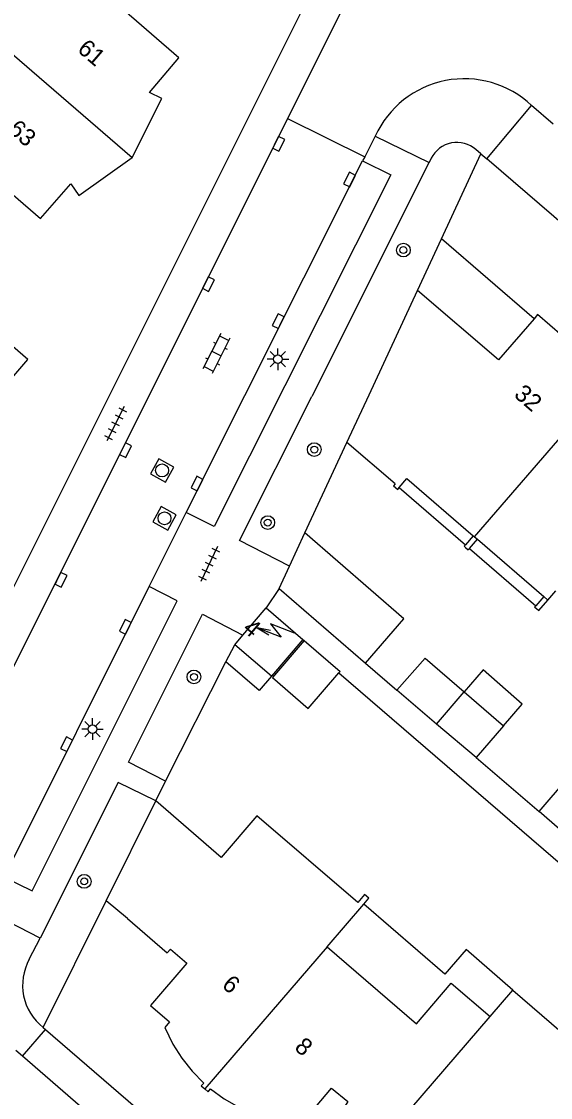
# Model space of a CAD drawing. Extents: x 124000 to 128010, y 398999 to 403000.
# Drawn here: x 127184.6 to 127215.4, y 400190.9 to 400253.3 of the extents above; entities that cross this region are included whole.
import ezdxf

# ---------------------------------------------------------------- set-up
doc = ezdxf.new("R2010")
doc.units = 0
for name, color, linetype in [('gg-afsc-erfafscheiding', 7, 'Continuous'), ('gg-afsc-muur', 7, 'Continuous'), ('gg-anno-huisnummerreeks BGT', 7, 'Continuous'), ('gg-bbg-bijgebouw', 7, 'Continuous'), ('gg-bbg-gedigitaliseerde bebouwing', 7, 'Continuous'), ('gg-bbg-gedigitaliseerde bijgebouw', 7, 'Continuous'), ('gg-bbg-hoofdgebouw', 7, 'Continuous'), ('gg-bbg-luifel en loopbrug', 7, 'Continuous'), ('gg-bbg-tussenscheiding', 7, 'Continuous'), ('gg-knt-verharding', 7, 'Continuous'), ('gg-knt-verharding nz', 7, 'Continuous'), ('gt-grn-weggrens', 7, 'Continuous'), ('gt-symb-boom', 7, 'Continuous'), ('gt-symb-klinker verharding', 7, 'Continuous'), ('gt-symb-kolk', 7, 'Continuous'), ('gt-symb-lichtmast', 7, 'Continuous'), ('gt-symb-rioolschacht', 7, 'Continuous'), ('gt-symb-tegel verharding', 7, 'Continuous'), ('gt-symb-trafo symbool', 7, 'Continuous')]:
    doc.layers.add(name, color=color, linetype=linetype)

# ---------------------------------------------------------------- blocks, each defined once
blk = doc.blocks.new('gt0-KOLK')
at = {"layer": 'gt-symb-kolk'}
blk.add_lwpolyline([(0, 0), (0.375, 0), (0.375, 0.4), (-0.375, 0.4), (-0.375, 0), (0, 0)], dxfattribs=at)
blk = doc.blocks.new('gt0-BOOM')
at = {"layer": 'gt-symb-boom'}
for radius in [0.4, 0.2]:
    blk.add_circle((0, 0), radius, dxfattribs=at)
blk = doc.blocks.new('gt0-LMAST')
at = {"layer": 'gt-symb-lichtmast'}
for p, q in [((-0.182, 0.173), (-0.447, 0.438)), ((-0.005, 0.246), (-0.005, 0.621)), ((0.172, 0.173), (0.437, 0.438)), ((-0.255, -0.004), (-0.63, -0.004)), ((-0.182, -0.181), (-0.447, -0.446)), ((-0.005, -0.254), (-0.005, -0.629)), ((0.437, -0.446), (0.172, -0.181)), ((0.245, -0.004), (0.62, -0.004))]:
    blk.add_line(p, q, dxfattribs=at)
blk.add_circle((-0.005, -0.004), 0.25, dxfattribs=at)
blk = doc.blocks.new('gt0-HSP')
at = {"layer": 'gt-symb-trafo symbool'}
for points in [[(0.771, 0.746), (-0.529, -0.004), (0.471, -0.004), (-0.829, -0.754)], [(-0.217, -0.24), (-0.829, -0.754), (-0.077, -0.48)]]:
    blk.add_lwpolyline(points, dxfattribs=at)
blk = doc.blocks.new('gt0-TEG1')
at = {"layer": 'gt-symb-tegel verharding'}
for p, q in [((-1.125, 0), (1.125, 0)), ((-0.9, -0.25), (-0.9, 0.25)), ((-0.45, -0.25), (-0.45, 0.25)), ((0, -0.25), (0, 0.25)), ((0.45, -0.25), (0.45, 0.25)), ((0.9, -0.25), (0.9, 0.25))]:
    blk.add_line(p, q, dxfattribs=at)
blk = doc.blocks.new('gt0-RS')
at = {"layer": 'gt-symb-rioolschacht'}
blk.add_lwpolyline([(-0.5, -0.5), (0.5, -0.5), (0.5, 0.5), (-0.5, 0.5)], close=True, dxfattribs=at)
blk.add_circle((0, 0), 0.375, dxfattribs=at)
blk = doc.blocks.new('gt0-KL1')
at = {"layer": 'gt-symb-klinker verharding'}
for p, q in [((-1.15, 0.3), (1.15, 0.3)), ((-1, -0.3), (-1, 0.3)), ((-0.5, 0.3), (-0.5, 0.45)), ((0, -0.3), (0, 0.3)), ((0.5, 0.3), (0.5, 0.45)), ((1, -0.3), (1, 0.3)), ((-1.15, -0.3), (1.15, -0.3)), ((-0.5, -0.45), (-0.5, -0.3)), ((0.5, -0.45), (0.5, -0.3))]:
    blk.add_line(p, q, dxfattribs=at)

msp = doc.modelspace()

# ---------------------------------------------------------------- linework, layer by layer
at = {"layer": 'gg-afsc-erfafscheiding'}
msp.add_line((127204.618, 400216.096), (127206.446, 400214.519), dxfattribs=at)
at = {"layer": 'gg-afsc-muur'}
for p, q in [((127201.105, 400223.644), (127203.539, 400228.887)), ((127214.685, 400219.137), (127215.213, 400219.751)), ((127214.528, 400219.272), (127214.685, 400219.137)), ((127193.016, 400209.242), (127196.52, 400216.156)), ((127203.072, 400215.528), (127236.329, 400186.878)), ((127211.049, 400210.615), (127214.695, 400207.478)), ((127192.439, 400208.095), (127193.016, 400209.242))]:
    msp.add_line(p, q, dxfattribs=at)
for points in [[(127210.422, 400222.955), (127210.347, 400222.867), (127210.428, 400222.797)], [(127210.428, 400222.797), (127210.59, 400222.658), (127210.665, 400222.745)], [(127214.504, 400219.418), (127214.442, 400219.346), (127214.528, 400219.272)]]:
    msp.add_lwpolyline(points, dxfattribs=at)
at = {"layer": 'gg-bbg-bijgebouw'}
msp.add_line((127206.446, 400214.519), (127208.084, 400216.383), dxfattribs=at)
at = {"layer": 'gg-bbg-gedigitaliseerde bebouwing'}
for p, q in [((127214.97, 400219.96), (127215.213, 400219.751)), ((127215.213, 400219.751), (127215.674, 400220.287)), ((127211.866, 400195.584), (127213.183, 400197.114))]:
    msp.add_line(p, q, dxfattribs=at)
for points in [[(127207.575, 400195.171), (127209.601, 400197.53), (127211.866, 400195.584)], [(127213.183, 400197.114), (127218.094, 400192.878), (127214.744, 400188.997)]]:
    msp.add_lwpolyline(points, dxfattribs=at)
at = {"layer": 'gg-bbg-gedigitaliseerde bijgebouw'}
for p, q in [((127208.084, 400216.383), (127210.35, 400214.43)), ((127208.735, 400212.549), (127206.446, 400214.519)), ((127211.049, 400210.615), (127208.735, 400212.549)), ((127212.637, 400212.459), (127211.049, 400210.615)), ((127216.989, 400205.499), (127214.695, 400207.478))]:
    msp.add_line(p, q, dxfattribs=at)
for points in [[(127201.062, 400217.401), (127199.213, 400215.26), (127201.293, 400213.465), (127203.072, 400215.528)], [(127201.062, 400217.401), (127203.14, 400215.607), (127203.072, 400215.528)], [(127212.637, 400212.459), (127213.725, 400213.715), (127211.444, 400215.692), (127210.35, 400214.43)], [(127214.695, 400207.478), (127216.35, 400209.4), (127218.641, 400207.425)]]:
    msp.add_lwpolyline(points, dxfattribs=at)
at = {"layer": 'gg-bbg-hoofdgebouw'}
for p, q in [((127204.827, 400231.663), (127207.637, 400237.699)), ((127203.539, 400228.887), (127204.827, 400231.663)), ((127206.346, 400226.492), (127203.539, 400228.887)), ((127210.875, 400223.481), (127210.957, 400223.41)), ((127210.957, 400223.41), (127211.118, 400223.272)), ((127211.118, 400223.272), (127214.97, 400219.96)), ((127197.506, 400217.719), (127198.849, 400219.291)), ((127198.849, 400219.291), (127200.986, 400217.465)), ((127197.029, 400217.161), (127197.506, 400217.719)), ((127200.986, 400217.465), (127199.165, 400215.335)), ((127199.165, 400215.335), (127197.029, 400217.161)), ((127189.57, 400202.3), (127192.439, 400208.095)), ((127190.799, 400201.27), (127189.57, 400202.3)), ((127202.397, 400199.629), (127204.532, 400202.111)), ((127202.397, 400199.629), (127207.575, 400195.171))]:
    msp.add_line(p, q, dxfattribs=at)
for points in [[(127191.07, 400245.428), (127192.797, 400248.838), (127192.084, 400249.193), (127193.788, 400251.212), (127190.308, 400254.206)], [(127182.27, 400244.885), (127185.754, 400241.881), (127187.507, 400243.904), (127187.973, 400243.215), (127191.07, 400245.428)], [(127214.407, 400236.07), (127212.349, 400233.687), (127207.637, 400237.699)], [(127182.29, 400227.899), (127184.014, 400231.31), (127183.282, 400231.686), (127185.02, 400233.704), (127181.527, 400236.695)], [(127218.895, 400232.607), (127214.61, 400236.306), (127214.407, 400236.07)], [(127206.584, 400226.282), (127207.024, 400226.794), (127210.875, 400223.481)], [(127206.346, 400226.492), (127206.246, 400226.381), (127206.489, 400226.172), (127206.584, 400226.282)], [(127204.532, 400202.111), (127204.82, 400202.446), (127204.57, 400202.662), (127204.172, 400202.199), (127198.319, 400207.233), (127196.245, 400204.822), (127192.439, 400208.095)], [(127190.799, 400201.27), (127193.114, 400199.283), (127193.303, 400199.503), (127194.253, 400198.686), (127192.142, 400196.22), (127193.244, 400195.278), (127192.975, 400194.953), (127193.434, 400193.986), (127193.953, 400193.172), (127194.556, 400192.415), (127195.225, 400191.725), (127195.083, 400191.563), (127195.282, 400191.396)], [(127195.282, 400191.396), (127195.488, 400191.223), (127195.629, 400191.391), (127196.421, 400190.816), (127197.263, 400190.333), (127198.141, 400189.939), (127199.184, 400189.624), (127199.448, 400189.94), (127200.576, 400188.982), (127202.655, 400191.428), (127203.594, 400190.659), (127203.431, 400190.414), (127205.703, 400188.456)]]:
    msp.add_lwpolyline(points, dxfattribs=at)
at = {"layer": 'gg-bbg-luifel en loopbrug'}
for p, q in [((127207.637, 400237.699), (127209.032, 400240.71)), ((127214.407, 400236.07), (127209.032, 400240.71)), ((127206.584, 400226.282), (127210.422, 400222.955)), ((127200.214, 400221.724), (127201.105, 400223.644)), ((127210.875, 400223.481), (127210.422, 400222.955)), ((127210.665, 400222.745), (127211.118, 400223.272)), ((127210.665, 400222.745), (127214.504, 400219.418)), ((127199.607, 400220.416), (127200.214, 400221.724)), ((127199.607, 400220.416), (127204.618, 400216.096)), ((127214.97, 400219.96), (127214.504, 400219.418)), ((127196.52, 400216.156), (127197.029, 400217.161))]:
    msp.add_line(p, q, dxfattribs=at)
for points in [[(127204.618, 400216.096), (127206.847, 400218.668), (127201.105, 400223.644)], [(127199.165, 400215.335), (127198.437, 400214.495), (127196.52, 400216.156)], [(127213.183, 400197.114), (127210.461, 400199.473), (127209.224, 400198.045), (127204.532, 400202.111)]]:
    msp.add_lwpolyline(points, dxfattribs=at)
at = {"layer": 'gg-bbg-tussenscheiding'}
for p, q in [((127181.923, 400253.31), (127191.07, 400245.428)), ((127210.957, 400223.41), (127218.895, 400232.607)), ((127208.735, 400212.549), (127210.35, 400214.43)), ((127210.35, 400214.43), (127212.637, 400212.459)), ((127202.397, 400199.629), (127195.282, 400191.396)), ((127205.703, 400188.456), (127211.866, 400195.584))]:
    msp.add_line(p, q, dxfattribs=at)
at = {"layer": 'gg-knt-verharding'}
for p, q in [((127172.922, 400198.017), (127230.094, 400312.167)), ((127209.017, 400265.489), (127200.083, 400247.677)), ((127211.663, 400245.35), (127214.261, 400248.441)), ((127215.511, 400247.364), (127214.261, 400248.441)), ((127200.083, 400247.677), (127204.574, 400245.471)), ((127205.185, 400246.661), (127204.574, 400245.471)), ((127205.185, 400246.661), (127208.323, 400245.142)), ((127209.032, 400240.71), (127211.319, 400245.646)), ((127211.319, 400245.646), (127211.031, 400245.894)), ((127211.319, 400245.646), (127211.663, 400245.35)), ((127202.019, 400232.584), (127208.323, 400245.142)), ((127204.574, 400245.471), (127204.455, 400245.238)), ((127208.441, 400245.376), (127208.323, 400245.142)), ((127192.069, 400220.532), (127194.215, 400224.821)), ((127200.986, 400217.465), (127201.062, 400217.401)), ((127185.906, 400194.957), (127189.57, 400202.3)), ((127185.722, 400200.143), (127182.65, 400201.712)), ((127185.101, 400198.912), (127185.722, 400200.143)), ((127185.906, 400194.957), (127186.042, 400194.84)), ((127184.699, 400193.282), (127186.042, 400194.84)), ((127186.042, 400194.84), (127230.267, 400156.777)), ((127184.699, 400193.282), (127184.31, 400193.617)), ((127231.181, 400153.281), (127184.699, 400193.282))]:
    msp.add_line(p, q, dxfattribs=at)
for points in [[(127200.083, 400247.677), (127186.765, 400221.013), (127177.621, 400202.824)], [(127204.455, 400245.238), (127206.097, 400244.421), (127195.83, 400224.01), (127194.215, 400224.821)], [(127264.223, 400196.175), (127243.034, 400214.406), (127245.013, 400216.662), (127211.663, 400245.35)], [(127200.214, 400221.724), (127197.311, 400223.205), (127201.501, 400231.551)], [(127183.64, 400203.679), (127185.261, 400202.873), (127193.686, 400219.707), (127192.069, 400220.532)], [(127193.016, 400209.242), (127190.856, 400210.342), (127195.149, 400218.925), (127197.506, 400217.719)], [(127192.439, 400208.095), (127190.267, 400209.16), (127185.722, 400200.143)]]:
    msp.add_lwpolyline(points, dxfattribs=at)
for centre, radius, start, end in [((127209.938, 400244.624), 1.675, 49.28782, 153.33205), ((127187.811, 400197.404), 3.101, 150.90867, 232.10096)]:
    msp.add_arc(centre, radius, start, end, dxfattribs=at)
at = {"layer": 'gg-knt-verharding nz'}
for p, q in [((127194.215, 400224.821), (127204.455, 400245.238)), ((127183.64, 400203.679), (127192.069, 400220.532))]:
    msp.add_line(p, q, dxfattribs=at)
msp.add_arc((127210.359, 400244.306), 5.685, 46.65951, 155.5327, dxfattribs=at)
at = {"layer": 'gt-grn-weggrens'}
for p, q in [((127202.019, 400232.584), (127201.501, 400231.551)), ((127199.607, 400220.416), (127198.849, 400219.291))]:
    msp.add_line(p, q, dxfattribs=at)

# ---------------------------------------------------------------- block references
at = {"layer": 'gt-symb-boom'}
for p in [(127206.82, 400240.052), (127201.644, 400228.478), (127198.946, 400224.243), (127194.661, 400215.29), (127188.287, 400203.43)]:
    msp.add_blockref('gt0-BOOM', p, dxfattribs=at)
at = {"layer": 'gt-symb-klinker verharding', "rotation": -116.82140642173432}
msp.add_blockref('gt0-KL1', (127195.963, 400234.053), dxfattribs=at)
at = {"layer": 'gt-symb-kolk'}
for p, rotation in [((127199.402, 400246.305), -116.66750217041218), ((127203.874, 400244.05), 63.17859357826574), ((127195.322, 400238.169), -116.7444202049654), ((127199.733, 400235.843), 63.43494882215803), ((127190.51, 400228.538), -116.48817853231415), ((127195.016, 400226.416), 63.33249782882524), ((127186.765, 400221.013), -116.74442020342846), ((127190.853, 400218.103), 63.38370037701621), ((127187.445, 400211.293), 63.434948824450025)]:
    msp.add_blockref('gt0-KOLK', p, dxfattribs=dict(at, rotation=rotation))
at = {"layer": 'gt-symb-lichtmast'}
for p in [(127199.54, 400233.724), (127188.777, 400212.268)]:
    msp.add_blockref('gt0-LMAST', p, dxfattribs=at)
at = {"layer": 'gt-symb-rioolschacht'}
for p, rotation in [((127192.81, 400227.268), -29.282828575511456), ((127192.951, 400224.492), -28.82083594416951)]:
    msp.add_blockref('gt0-RS', p, dxfattribs=dict(at, rotation=rotation))
at = {"layer": 'gt-symb-tegel verharding'}
for p, rotation in [((127190.103, 400229.981), -117.00065470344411), ((127195.538, 400221.842), -115.59142414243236)]:
    msp.add_blockref('gt0-TEG1', p, dxfattribs=dict(at, rotation=rotation))
at = {"layer": 'gt-symb-trafo symbool', "rotation": -51.698006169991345}
msp.add_blockref('gt0-HSP', (127199.433, 400217.963), dxfattribs=at)

# ---------------------------------------------------------------- texts
at = {"layer": 'gg-anno-huisnummerreeks BGT'}
for s, rotation, p in [('61', 319.3, (127187.833, 400251.617)), ('63', 319.3, (127183.816, 400246.952)), ('32', 319.2, (127213.185, 400231.591)), ('4', 319.5, (127197.434, 400217.995)), ('6', 319.4, (127196.224, 400197.329)), ('8', 319.4, (127200.441, 400193.71))]:
    msp.add_text(s, height=1, rotation=rotation, dxfattribs=at).set_placement(p)

doc.saveas('drawing.dxf')
